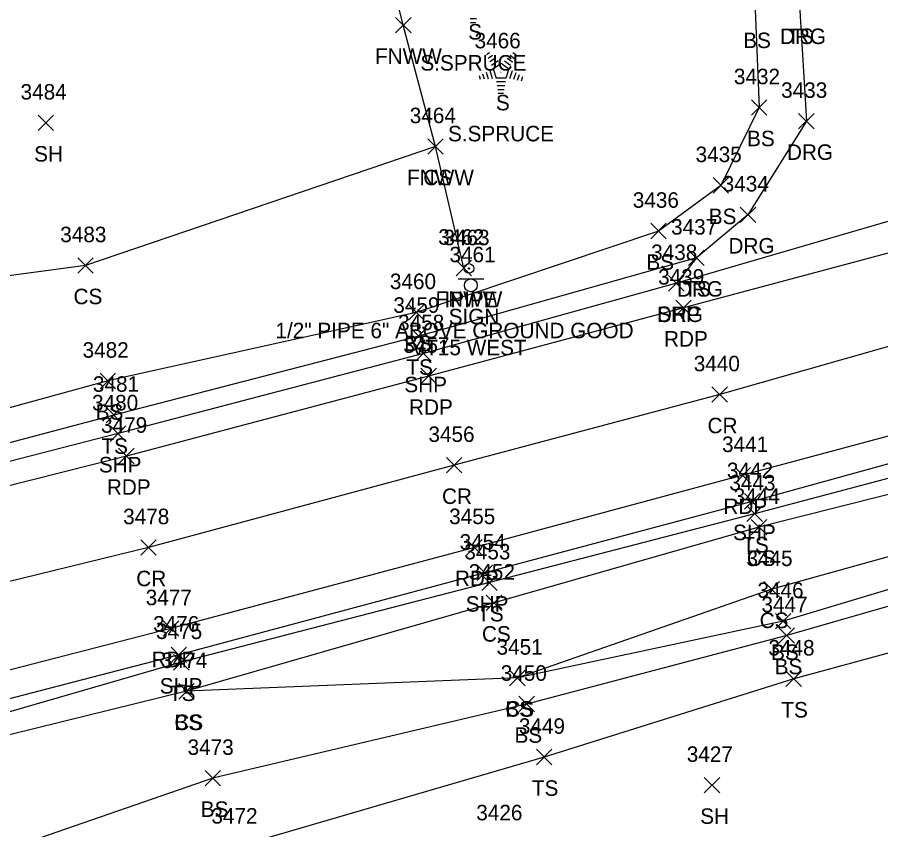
# Model space of a CAD drawing. Extents: x 1520648 to 1523413, y 732854 to 735518.
# Drawn here: x 1521597.6 to 1521708.9, y 733602.4 to 733707.2 of the extents above; entities that cross this region are included whole.
import ezdxf

# ---------------------------------------------------------------- set-up
doc = ezdxf.new("R2010")
doc.units = 0
for name, color, linetype in [('L_A', 7, 'Continuous'), ('L_C', 7, 'Continuous'), ('L_I', 7, 'Continuous'), ('L_TIC', 7, 'Continuous'), ('LELB', 7, 'Continuous'), ('LFNC', 7, 'Continuous'), ('LTC', 7, 'Continuous'), ('M_A', 7, 'Continuous'), ('M_C', 7, 'Continuous'), ('M_I', 7, 'Continuous'), ('MPIP', 7, 'Continuous'), ('P_A', 7, 'Continuous'), ('P_I', 7, 'Continuous'), ('P_TIC', 7, 'Continuous'), ('PET', 7, 'Continuous'), ('PRC', 7, 'Continuous'), ('PSP', 7, 'Continuous'), ('R_A', 7, 'Continuous'), ('R_I', 7, 'Continuous'), ('R_TIC', 7, 'Continuous'), ('RDG', 7, 'Continuous'), ('S_A', 7, 'Continuous'), ('S_C', 7, 'Continuous'), ('S_I', 7, 'Continuous'), ('SSGN', 7, 'Continuous')]:
    doc.layers.add(name, color=color, linetype=linetype)

msp = doc.modelspace()

# ---------------------------------------------------------------- linework, layer by layer
at = {"layer": 'L_TIC'}
for points in [[(1521646.37, 733705.21), (1521648.37, 733707.21)], [(1521648.37, 733705.21), (1521646.37, 733707.21)], [(1521692.26, 733694.59), (1521694.26, 733696.59)], [(1521694.26, 733694.59), (1521692.26, 733696.59)], [(1521692.26, 733694.59), (1521694.26, 733696.59)], [(1521694.26, 733694.59), (1521692.26, 733696.59)], [(1521600.27, 733692.61), (1521602.27, 733694.61)], [(1521602.27, 733692.61), (1521600.27, 733694.61)], [(1521650.51, 733689.56), (1521652.51, 733691.56)], [(1521652.51, 733689.56), (1521650.51, 733691.56)], [(1521650.51, 733689.56), (1521652.51, 733691.56)], [(1521652.51, 733689.56), (1521650.51, 733691.56)], [(1521687.32, 733684.54), (1521689.32, 733686.54)], [(1521689.32, 733684.54), (1521687.32, 733686.54)], [(1521679.28, 733678.65), (1521681.28, 733680.65)], [(1521681.28, 733678.65), (1521679.28, 733680.65)], [(1521605.39, 733674.21), (1521607.39, 733676.21)], [(1521607.39, 733674.21), (1521605.39, 733676.21)], [(1521684.16, 733675.19), (1521686.16, 733677.19)], [(1521686.16, 733675.19), (1521684.16, 733677.19)], [(1521654.17, 733673.88), (1521656.17, 733675.88)], [(1521656.17, 733673.88), (1521654.17, 733675.88)], [(1521648.04, 733668.16), (1521650.04, 733670.16)], [(1521650.04, 733668.16), (1521648.04, 733670.16)], [(1521648.35, 733665.1), (1521650.35, 733667.1)], [(1521650.35, 733665.1), (1521648.35, 733667.1)], [(1521608.27, 733659.31), (1521610.27, 733661.31)], [(1521610.27, 733659.31), (1521608.27, 733661.31)], [(1521609.03, 733654.91), (1521611.03, 733656.91)], [(1521611.03, 733654.91), (1521609.03, 733656.91)], [(1521691.67, 733642.18), (1521693.67, 733644.18)], [(1521693.67, 733642.18), (1521691.67, 733644.18)], [(1521692.23, 733640.45), (1521694.23, 733642.45)], [(1521694.23, 733640.45), (1521692.23, 733642.45)], [(1521657.49, 733633.29), (1521659.49, 733635.29)], [(1521659.49, 733633.29), (1521657.49, 733635.29)], [(1521693.88, 733632.43), (1521695.88, 733634.43)], [(1521695.88, 733632.43), (1521693.88, 733634.43)], [(1521658.07, 733630.68), (1521660.07, 733632.68)], [(1521660.07, 733630.68), (1521658.07, 733632.68)], [(1521695.36, 733628.32), (1521697.36, 733630.32)], [(1521697.36, 733628.32), (1521695.36, 733630.32)], [(1521695.81, 733626.47), (1521697.81, 733628.47)], [(1521697.81, 733626.47), (1521695.81, 733628.47)], [(1521617.74, 733623.02), (1521619.74, 733625.02)], [(1521619.74, 733623.02), (1521617.74, 733625.02)], [(1521661.08, 733621), (1521663.08, 733623)], [(1521663.08, 733621), (1521661.08, 733623)], [(1521661.08, 733621), (1521663.08, 733623)], [(1521663.08, 733621), (1521661.08, 733623)], [(1521696.71, 733620.89), (1521698.71, 733622.89)], [(1521698.71, 733620.89), (1521696.71, 733622.89)], [(1521618.41, 733619.27), (1521620.41, 733621.27)], [(1521620.41, 733619.27), (1521618.41, 733621.27)], [(1521618.41, 733619.27), (1521620.41, 733621.27)], [(1521620.41, 733619.27), (1521618.41, 733621.27)], [(1521662.27, 733617.63), (1521664.27, 733619.63)], [(1521664.27, 733617.63), (1521662.27, 733619.63)], [(1521664.54, 733610.79), (1521666.54, 733612.79)], [(1521666.54, 733610.79), (1521664.54, 733612.79)], [(1521621.81, 733608.07), (1521623.81, 733610.07)], [(1521623.81, 733608.07), (1521621.81, 733610.07)], [(1521686.18, 733607.17), (1521688.18, 733609.17)], [(1521688.18, 733607.17), (1521686.18, 733609.17)]]:
    msp.add_lwpolyline(points, dxfattribs=at)
at = {"layer": 'LELB'}
for points in [[(1521680.61, 733793.22), (1521687.2, 733790.19), (1521692.78, 733781.23), (1521689.73, 733771.2), (1521686.27, 733764.98), (1521677.3, 733759.12), (1521672.2, 733761.19), (1521678.42, 733733.35), (1521692.76, 733708.25), (1521693.26, 733695.59)], [(1521685.16, 733676.19), (1521649.35, 733666.1), (1521610.03, 733655.91), (1521560.37, 733642.72), (1521505.12, 733628.18), (1521444.07, 733615.08), (1521437.41, 733615.5), (1521435.25, 733618.63), (1521426.81, 733622.91), (1521422.63, 733630.43), (1521418.08, 733649.02), (1521412.62, 733675.01), (1521409.22, 733691.67), (1521405.08, 733717.72)], [(1521693.26, 733695.59), (1521688.32, 733685.54), (1521680.28, 733679.65), (1521649.04, 733669.16), (1521609.27, 733660.31), (1521559.46, 733646.64), (1521504.54, 733631.91), (1521444.02, 733616.61)], [(1521651.51, 733690.56), (1521606.39, 733675.21), (1521553.67, 733668.12), (1521496.49, 733655.47), (1521458.55, 733648.55)], [(1521886.12, 733515.05), (1521875.14, 733547.35), (1521860.86, 733585.06), (1521846.49, 733620.57), (1521828.87, 733649.15), (1521812.54, 733668.86), (1521809.11, 733672.39), (1521801.66, 733672.79), (1521790.92, 733669.52), (1521765.55, 733662.98), (1521730.32, 733653.15), (1521692.67, 733643.18), (1521658.49, 733634.29), (1521618.74, 733624.02), (1521569.84, 733609.89), (1521513.97, 733596.01), (1521446.41, 733578.79), (1521398.39, 733566.29), (1521367.26, 733558.11), (1521307.77, 733542.6)], [(1521879.84, 733511.18), (1521868.37, 733545.03), (1521852.96, 733582.16), (1521839.72, 733617.96), (1521822.84, 733645.34), (1521811.24, 733661.87), (1521806.64, 733667.18), (1521807.84, 733668.63), (1521807.72, 733669.91), (1521803.6, 733669.51), (1521796.92, 733667.03), (1521791.88, 733664.56), (1521768.96, 733651.98), (1521733.27, 733640.42), (1521696.36, 733629.32), (1521662.08, 733622), (1521619.41, 733620.27), (1521570.74, 733608.28), (1521513.84, 733593.12), (1521446.76, 733575.98), (1521400.95, 733553.88), (1521370.39, 733548.57), (1521314.23, 733532.31)], [(1521796.92, 733667.03), (1521791.38, 733667.18), (1521766.48, 733660.6), (1521730.75, 733650.89), (1521693.23, 733641.45), (1521659.07, 733631.68), (1521619.41, 733620.27)], [(1521871.83, 733519.09), (1521864.71, 733543.86), (1521848.4, 733580.36), (1521835.47, 733616.1), (1521818.38, 733641.09), (1521808.68, 733661.21), (1521805.46, 733665.64), (1521797.46, 733664.46), (1521792.12, 733661.49), (1521769.37, 733650.04), (1521733.75, 733638.1), (1521696.81, 733627.47), (1521663.27, 733618.63), (1521622.81, 733609.07), (1521581.54, 733594.8), (1521522.42, 733569.89), (1521464.29, 733534.94), (1521446.07, 733516.17)], [(1521791.88, 733664.56), (1521768.2, 733655.2), (1521732.44, 733643.92), (1521694.88, 733633.43), (1521662.08, 733622)], [(1521857.14, 733499.78), (1521863.76, 733516.02), (1521859.15, 733541.28), (1521843.74, 733580), (1521824.84, 733615.66), (1521812.74, 733637.3), (1521799.92, 733657.41), (1521770.97, 733645.75), (1521735.51, 733632.15), (1521697.71, 733621.89), (1521665.54, 733611.79), (1521625.88, 733600.21), (1521581.54, 733594.8)]]:
    msp.add_lwpolyline(points, dxfattribs=at)
at = {"layer": 'LFNC'}
msp.add_lwpolyline([(1521655.17, 733674.88), (1521651.51, 733690.56), (1521647.37, 733706.21), (1521639.64, 733737.23), (1521628.11, 733782.1)], dxfattribs=at)
at = {"layer": 'LTC'}
for p, q in [((1521656.81, 733707.01), (1521655.98, 733707.01)), ((1521656.73, 733706.51), (1521656.05, 733706.51)), ((1521658.11, 733702.43), (1521658.47, 733702.68)), ((1521658.32, 733701.96), (1521658.85, 733702.35)), ((1521658.53, 733701.5), (1521659.24, 733702.01)), ((1521660.77, 733701.97), (1521661.45, 733701.48)), ((1521661.14, 733702.32), (1521661.69, 733701.92)), ((1521661.51, 733702.67), (1521661.93, 733702.36)), ((1521658.74, 733701.03), (1521659.62, 733701.67)), ((1521658.97, 733700.57), (1521659.98, 733701.31)), ((1521659.98, 733701.31), (1521660.98, 733700.58)), ((1521660.4, 733701.62), (1521661.21, 733701.03)), ((1521657.15, 733699.71), (1521657.3, 733699.24)), ((1521657.6, 733699.92), (1521657.81, 733699.27)), ((1521658.06, 733700.14), (1521658.33, 733699.3)), ((1521658.51, 733700.36), (1521658.84, 733699.34)), ((1521658.97, 733700.57), (1521659.36, 733699.38)), ((1521660.98, 733700.58), (1521660.59, 733699.38)), ((1521661.41, 733700.31), (1521661.08, 733699.27)), ((1521661.86, 733700.06), (1521661.57, 733699.18)), ((1521662.3, 733699.81), (1521662.07, 733699.08)), ((1521662.75, 733699.56), (1521662.56, 733698.99)), ((1521660.59, 733699.38), (1521659.36, 733699.38)), ((1521660.55, 733698.88), (1521659.4, 733698.88)), ((1521660.46, 733698.38), (1521659.48, 733698.38)), ((1521660.38, 733697.88), (1521659.55, 733697.88)), ((1521660.3, 733697.38), (1521659.62, 733697.38))]:
    msp.add_line(p, q, dxfattribs=at)
at = {"layer": 'MPIP'}
for radius in [0.625, 0.0833]:
    msp.add_circle((1521655.85, 733674.82), radius, dxfattribs=at)
at = {"layer": 'P_TIC'}
for points in [[(1521681.58, 733671.91), (1521683.58, 733673.91)], [(1521683.58, 733671.91), (1521681.58, 733673.91)], [(1521682.5, 733668.74), (1521684.5, 733670.74)], [(1521684.5, 733668.74), (1521682.5, 733670.74)], [(1521648.96, 733662.85), (1521650.96, 733664.85)], [(1521650.96, 733662.85), (1521648.96, 733664.85)], [(1521649.63, 733659.94), (1521651.63, 733661.94)], [(1521651.63, 733659.94), (1521649.63, 733661.94)], [(1521687.17, 733657.56), (1521689.17, 733659.56)], [(1521689.17, 733657.56), (1521687.17, 733659.56)], [(1521609.58, 733652.51), (1521611.58, 733654.51)], [(1521611.58, 733652.51), (1521609.58, 733654.51)], [(1521610.66, 733649.62), (1521612.66, 733651.62)], [(1521612.66, 733649.62), (1521610.66, 733651.62)], [(1521652.92, 733648.44), (1521654.92, 733650.44)], [(1521654.92, 733648.44), (1521652.92, 733650.44)], [(1521690.16, 733647.14), (1521692.16, 733649.14)], [(1521692.16, 733647.14), (1521690.16, 733649.14)], [(1521691.36, 733643.77), (1521693.36, 733645.77)], [(1521693.36, 733643.77), (1521691.36, 733645.77)], [(1521613.5, 733637.83), (1521615.5, 733639.83)], [(1521615.5, 733637.83), (1521613.5, 733639.83)], [(1521655.53, 733637.84), (1521657.53, 733639.84)], [(1521657.53, 733637.84), (1521655.53, 733639.84)], [(1521656.88, 733634.55), (1521658.88, 733636.55)], [(1521658.88, 733634.55), (1521656.88, 733636.55)], [(1521616.41, 733627.38), (1521618.41, 733629.38)], [(1521618.41, 733627.38), (1521616.41, 733629.38)], [(1521617.43, 733623.98), (1521619.43, 733625.98)], [(1521619.43, 733623.98), (1521617.43, 733625.98)]]:
    msp.add_lwpolyline(points, dxfattribs=at)
at = {"layer": 'PET'}
for points in [[(1521738.04, 733684.33), (1521683.5, 733669.74), (1521650.63, 733660.94), (1521611.66, 733650.62), (1521561.93, 733638.03), (1521506.75, 733623.4), (1521441.41, 733606.41), (1521359.51, 733585.39), (1521298.08, 733569.34)], [(1521729.46, 733658.42), (1521691.16, 733648.14), (1521656.53, 733638.84), (1521617.41, 733628.38), (1521568.35, 733615.73), (1521513, 733601.18), (1521444.83, 733583.68), (1521397.05, 733571.19), (1521365.83, 733563.19), (1521305.64, 733547.24)]]:
    msp.add_lwpolyline(points, dxfattribs=at)
at = {"layer": 'PRC'}
msp.add_lwpolyline([(1521726.09, 733669.37), (1521688.17, 733658.56), (1521653.92, 733649.44), (1521614.5, 733638.83), (1521565.47, 733626.81), (1521509.77, 733612.04), (1521443.86, 733595.11), (1521394.65, 733582.12), (1521363.3, 733574.52), (1521301.52, 733558.53)], dxfattribs=at)
at = {"layer": 'PSP'}
for points in [[(1521736.06, 733688.52), (1521682.58, 733672.91), (1521649.96, 733663.85), (1521610.58, 733653.51), (1521560.99, 733640.75), (1521505.9, 733626.2), (1521443.88, 733610.24), (1521377.31, 733593.37), (1521358.34, 733588.53), (1521296.5, 733572.12)], [(1521803.81, 733674.87), (1521790.84, 733671.78), (1521765.17, 733664.41), (1521730.05, 733655.17), (1521692.36, 733644.77), (1521657.88, 733635.55), (1521618.43, 733624.98), (1521569.22, 733612.2), (1521513.6, 733597.91), (1521446.12, 733580.35), (1521397.77, 733567.66), (1521366.85, 733559.74), (1521307.16, 733544.25)]]:
    msp.add_lwpolyline(points, dxfattribs=at)
at = {"layer": 'R_TIC'}
for points in [[(1521698.35, 733692.83), (1521700.35, 733694.83)], [(1521700.35, 733692.83), (1521698.35, 733694.83)], [(1521690.81, 733680.75), (1521692.81, 733682.75)], [(1521692.81, 733680.75), (1521690.81, 733682.75)], [(1521684.16, 733675.19), (1521686.16, 733677.19)], [(1521686.16, 733675.19), (1521684.16, 733677.19)], [(1521681.58, 733671.91), (1521683.58, 733673.91)], [(1521683.58, 733671.91), (1521681.58, 733673.91)]]:
    msp.add_lwpolyline(points, dxfattribs=at)
at = {"layer": 'RDG'}
msp.add_lwpolyline([(1521744.11, 733830.54), (1521748.35, 733816.63), (1521749.54, 733807.46), (1521738.35, 733788.14), (1521720.34, 733778.85), (1521697.63, 733766.04), (1521693.47, 733757.79), (1521695.59, 733735.07), (1521698.44, 733708.77), (1521699.35, 733693.83), (1521691.81, 733681.75), (1521685.16, 733676.19), (1521682.58, 733672.91)], dxfattribs=at)
at = {"layer": 'SSGN'}
for p, q in [((1521654.43, 733673.47), (1521657.76, 733673.47)), ((1521656.08, 733672.64), (1521656.08, 733672.64))]:
    msp.add_line(p, q, dxfattribs=at)
msp.add_circle((1521656.08, 733672.64), 0.833, dxfattribs=at)

# ---------------------------------------------------------------- texts
at = {"layer": 'L_A'}
for s, p in [('S', (1521655.74, 733704.35)), ('BS', (1521691.2, 733703.25)), ('TS', (1521696.85, 733703.77)), ('FNWW', (1521643.72, 733701.21)), ('S', (1521659.31, 733695.22)), ('BS', (1521691.7, 733690.59)), ('BS', (1521691.7, 733690.59)), ('SH', (1521599.76, 733688.61)), ('FNWW', (1521647.85, 733685.56)), ('CS', (1521649.95, 733685.56)), ('BS', (1521686.76, 733680.54)), ('BS', (1521678.72, 733674.65)), ('TS', (1521683.57, 733671.19)), ('CS', (1521604.84, 733670.21)), ('FNWW', (1521651.52, 733669.88)), ('BS', (1521647.48, 733664.16)), ('TS', (1521647.76, 733661.1)), ('BS', (1521607.71, 733655.31)), ('TS', (1521608.44, 733650.91)), ('TS', (1521691.08, 733638.18)), ('CS', (1521691.67, 733636.45)), ('TS', (1521656.9, 733629.29)), ('CS', (1521693.32, 733628.43)), ('CS', (1521657.51, 733626.68)), ('BS', (1521694.8, 733624.32)), ('BS', (1521695.25, 733622.47)), ('TS', (1521617.15, 733619.02)), ('CS', (1521660.52, 733617)), ('BS', (1521660.52, 733617)), ('TS', (1521696.12, 733616.89)), ('CS', (1521617.85, 733615.27)), ('BS', (1521617.85, 733615.27)), ('BS', (1521661.71, 733613.63)), ('TS', (1521663.95, 733606.79)), ('BS', (1521621.25, 733604.07)), ('SH', (1521685.66, 733603.17))]:
    msp.add_text(s, height=2, dxfattribs=at).set_placement(p)
at = {"layer": 'L_C'}
for p in [(1521649.57, 733700.35), (1521653.13, 733691.22)]:
    msp.add_text('S.SPRUCE', height=2, dxfattribs=at).set_placement(p)
at = {"layer": 'L_I'}
for s, p in [('3466', (1521656.56, 733703.22)), ('3432', (1521690, 733698.59)), ('3432', (1521690, 733698.59)), ('3484', (1521598.01, 733696.61)), ('3464', (1521648.2, 733693.56)), ('3464', (1521648.2, 733693.56)), ('3435', (1521685.06, 733688.54)), ('3436', (1521676.96, 733682.65)), ('3437', (1521681.9, 733679.19)), ('3483', (1521603.13, 733678.21)), ('3462', (1521651.87, 733677.88)), ('3460', (1521645.64, 733672.16)), ('3459', (1521646.08, 733669.1)), ('3482', (1521606.01, 733663.31)), ('3481', (1521607.34, 733658.91)), ('3443', (1521689.41, 733646.18)), ('3444', (1521689.97, 733644.45)), ('3453', (1521655.23, 733637.29)), ('3445', (1521691.62, 733636.43)), ('3452', (1521655.81, 733634.68)), ('3446', (1521693.04, 733632.32)), ('3447', (1521693.55, 733630.47)), ('3475', (1521615.48, 733627.02)), ('3451', (1521659.39, 733625)), ('3451', (1521659.39, 733625)), ('3448', (1521694.45, 733624.89)), ('3474', (1521616.15, 733623.27)), ('3474', (1521616.15, 733623.27)), ('3450', (1521659.93, 733621.63)), ('3449', (1521662.27, 733614.79)), ('3473', (1521619.55, 733612.07)), ('3427', (1521683.92, 733611.17)), ('3472', (1521622.62, 733603.21)), ('3426', (1521656.78, 733603.63))]:
    msp.add_text(s, height=2, dxfattribs=at).set_placement(p)
at = {"layer": 'LTC'}
msp.add_text('.', height=1.04, rotation=270, dxfattribs=at).set_placement((1521659.86, 733700.32))
at = {"layer": 'M_A'}
msp.add_text('IPIPE', height=2, dxfattribs=at).set_placement((1521652.68, 733669.82))
at = {"layer": 'M_C'}
msp.add_text('1/2" PIPE 6" ABOVE GROUND GOOD', height=2, dxfattribs=at).set_placement((1521630.88, 733665.82))
at = {"layer": 'M_I'}
msp.add_text('3463', height=2, dxfattribs=at).set_placement((1521652.54, 733677.82))
at = {"layer": 'P_A'}
for s, p in [('SHP', (1521680.12, 733667.91)), ('RDP', (1521680.99, 733664.74)), ('SHP', (1521647.5, 733658.85)), ('RDP', (1521648.11, 733655.94)), ('CR', (1521686.6, 733653.56)), ('SHP', (1521608.11, 733648.51)), ('RDP', (1521609.14, 733645.62)), ('CR', (1521652.36, 733644.44)), ('RDP', (1521688.65, 733643.14)), ('SHP', (1521689.89, 733639.77)), ('CR', (1521612.93, 733633.83)), ('RDP', (1521654.02, 733633.84)), ('SHP', (1521655.42, 733630.55)), ('RDP', (1521614.9, 733623.38)), ('SHP', (1521615.96, 733619.98))]:
    msp.add_text(s, height=2, dxfattribs=at).set_placement(p)
at = {"layer": 'P_I'}
for s, p in [('3438', (1521679.33, 733675.91)), ('3439', (1521680.23, 733672.74)), ('3458', (1521646.7, 733666.85)), ('3457', (1521647.37, 733663.94)), ('3440', (1521684.82, 733661.56)), ('3480', (1521607.23, 733656.51)), ('3479', (1521608.39, 733653.62)), ('3456', (1521650.61, 733652.44)), ('3441', (1521688.47, 733651.14)), ('3442', (1521689.1, 733647.77)), ('3478', (1521611.24, 733641.83)), ('3455', (1521653.28, 733641.84)), ('3454', (1521654.63, 733638.55)), ('3477', (1521614.15, 733631.38)), ('3476', (1521615.11, 733627.98))]:
    msp.add_text(s, height=2, dxfattribs=at).set_placement(p)
at = {"layer": 'R_A'}
for p in [(1521695.93, 733703.77), (1521696.84, 733688.83), (1521689.3, 733676.75), (1521682.65, 733671.19), (1521680.07, 733667.91)]:
    msp.add_text('DRG', height=2, dxfattribs=at).set_placement(p)
at = {"layer": 'R_I'}
for s, p in [('3433', (1521696.09, 733696.83)), ('3434', (1521688.55, 733684.75)), ('3437', (1521681.9, 733679.19)), ('3438', (1521679.33, 733675.91))]:
    msp.add_text(s, height=2, dxfattribs=at).set_placement(p)
at = {"layer": 'S_A'}
msp.add_text('SIGN', height=2, dxfattribs=at).set_placement((1521653.22, 733667.62))
at = {"layer": 'S_C'}
msp.add_text('VT15 WEST', height=2, dxfattribs=at).set_placement((1521648.41, 733663.62))
at = {"layer": 'S_I'}
msp.add_text('3461', height=2, dxfattribs=at).set_placement((1521653.32, 733675.62))

doc.saveas('drawing.dxf')
